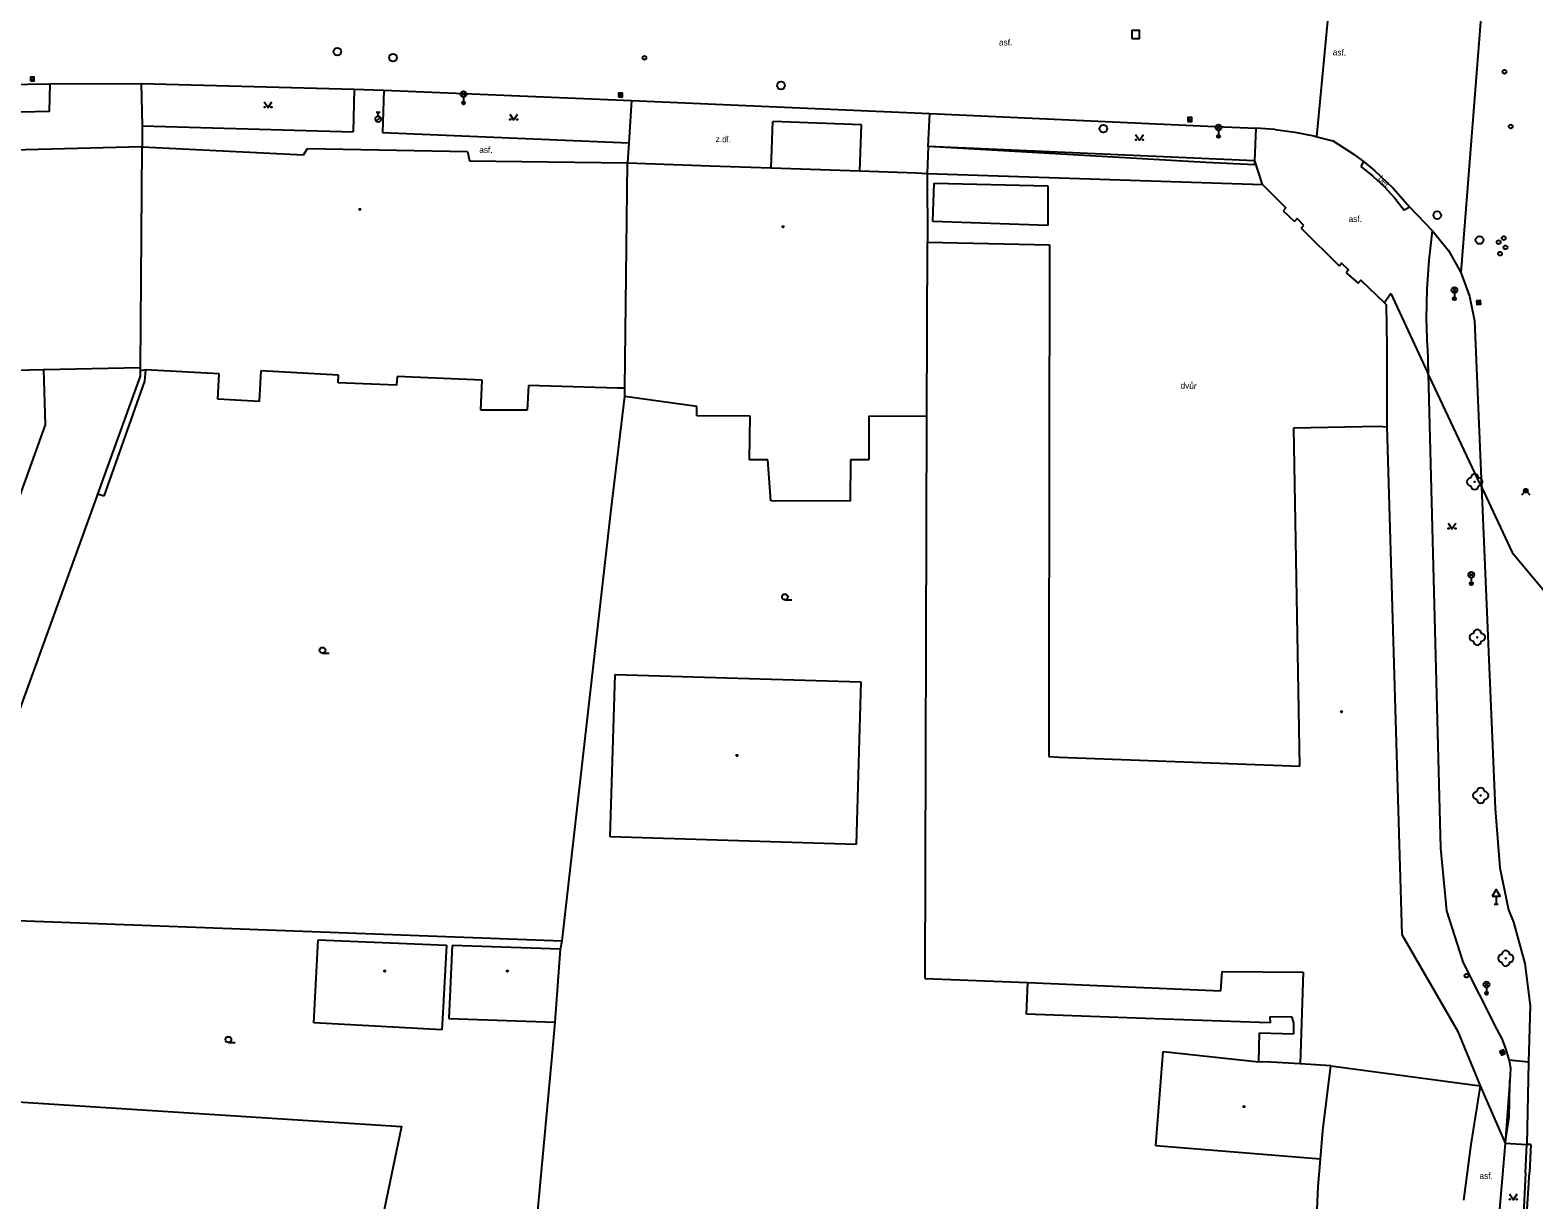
# Model space of a CAD drawing. Extents: x -599770 to -598493, y -1162076 to -1159209.
# Drawn here: x -599305.9 to -599208.7, y -1161707.9 to -1161632.3 of the extents above; entities that cross this region are included whole.
import ezdxf

# ---------------------------------------------------------------- set-up
doc = ezdxf.new("R2010")
doc.units = 0
doc.layers.add('Podklad', color=7, linetype='Continuous')

msp = doc.modelspace()

# ---------------------------------------------------------------- linework, layer by layer
at = {"layer": 'Podklad'}
for p, q in [((-599305.865, -1161635.43), (-599305.615, -1161635.43)), ((-599278.003, -1161636.54), (-599277.738, -1161636.275)), ((-599278.003, -1161636.275), (-599277.738, -1161636.54)), ((-599277.87, -1161636.595), (-599277.87, -1161636.97)), ((-599267.845, -1161636.46), (-599267.595, -1161636.46)), ((-599283.505, -1161637.582), (-599283.255, -1161637.582)), ((-599283.38, -1161637.832), (-599283.38, -1161637.582)), ((-599283.509, -1161638.156), (-599283.244, -1161637.891)), ((-599231.045, -1161638.04), (-599230.795, -1161638.04)), ((-599229.192, -1161638.7), (-599228.927, -1161638.435)), ((-599229.192, -1161638.435), (-599228.927, -1161638.7)), ((-599229.06, -1161638.755), (-599229.06, -1161639.13)), ((-599213.942, -1161649.2), (-599213.677, -1161648.935)), ((-599213.942, -1161648.935), (-599213.677, -1161649.2)), ((-599213.81, -1161649.255), (-599213.81, -1161649.63)), ((-599212.249, -1161649.745), (-599212.231, -1161649.995)), ((-599212.852, -1161667.61), (-599212.587, -1161667.345)), ((-599212.852, -1161667.345), (-599212.587, -1161667.61)), ((-599212.72, -1161667.665), (-599212.72, -1161668.04)), ((-599257.09, -1161669.087), (-599256.652, -1161669.087)), ((-599286.98, -1161672.538), (-599286.543, -1161672.538)), ((-599211.235, -1161688.75), (-599210.985, -1161688.75)), ((-599211.11, -1161688.241), (-599211.11, -1161688.75)), ((-599211.872, -1161694.08), (-599211.607, -1161693.815)), ((-599211.872, -1161693.815), (-599211.607, -1161694.08)), ((-599211.74, -1161694.135), (-599211.74, -1161694.51)), ((-599293.07, -1161697.698), (-599292.633, -1161697.698)), ((-599210.65, -1161698.455), (-599210.75, -1161698.225))]:
    msp.add_line(p, q, dxfattribs=at)
for points in [[(-599211.77, -1161627.28), (-599211.995, -1161630.065), (-599213.4, -1161647.94)], [(-599222.7, -1161639.16), (-599221.83, -1161629.83)], [(-599304.62, -1161635.73), (-599304.65, -1161637.53), (-599311.9, -1161637.7), (-599311.89, -1161635.85)], [(-599311.89, -1161635.85), (-599304.62, -1161635.73)], [(-599304.62, -1161635.73), (-599298.7, -1161635.71)], [(-599298.7, -1161635.71), (-599284.93, -1161636.08)], [(-599298.7, -1161635.71), (-599298.65, -1161638.46)], [(-599284.93, -1161636.08), (-599285, -1161638.84)], [(-599284.93, -1161636.08), (-599283.01, -1161636.14)], [(-599283.01, -1161636.14), (-599283.1, -1161638.89)], [(-599283.01, -1161636.14), (-599267, -1161636.82)], [(-599290.75, -1161636.895), (-599290.5, -1161637.27), (-599290.25, -1161636.895)], [(-599267, -1161636.82), (-599267.18, -1161639.56)], [(-599267, -1161636.82), (-599247.73, -1161637.66)], [(-599298.65, -1161638.46), (-599285, -1161638.84)], [(-599298.65, -1161638.46), (-599298.65, -1161639.82)], [(-599274.88, -1161637.695), (-599274.63, -1161638.07), (-599274.38, -1161637.695)], [(-599257.98, -1161641.17), (-599257.88, -1161638.18)], [(-599252.14, -1161638.39), (-599257.88, -1161638.18)], [(-599252.24, -1161641.37), (-599252.14, -1161638.39)], [(-599247.82, -1161639.78), (-599247.73, -1161637.66)], [(-599247.73, -1161637.66), (-599229.75, -1161638.47)], [(-599229.75, -1161638.47), (-599226.65, -1161638.61)], [(-599283.1, -1161638.89), (-599267.18, -1161639.56)], [(-599234.42, -1161639.015), (-599234.17, -1161639.39), (-599233.92, -1161639.015)], [(-599226.65, -1161638.61), (-599226.73, -1161640.719), (-599226.74, -1161640.97), (-599229.88, -1161640.83)], [(-599225.39, -1161638.7), (-599226.65, -1161638.61)], [(-599225.39, -1161638.7), (-599224.13, -1161638.87), (-599222.89, -1161639.11), (-599222.7, -1161639.16), (-599221.66, -1161639.42)], [(-599220.27, -1161640.32), (-599221.66, -1161639.42)], [(-599298.65, -1161639.82), (-599339.7, -1161640.87)], [(-599298.74, -1161654.07), (-599298.65, -1161639.82)], [(-599298.65, -1161639.82), (-599288.21, -1161640.32)], [(-599288.21, -1161640.32), (-599287.95, -1161639.91)], [(-599287.95, -1161639.91), (-599277.6, -1161640.11)], [(-599277.6, -1161640.11), (-599277.47, -1161640.72)], [(-599267.18, -1161639.56), (-599267.27, -1161640.84)], [(-599247.82, -1161639.78), (-599247.9, -1161641.53)], [(-599229.88, -1161640.83), (-599247.82, -1161639.78)], [(-599226.22, -1161642.25), (-599226.71, -1161640.72), (-599226.73, -1161640.719), (-599247.82, -1161639.78)], [(-599220.27, -1161640.32), (-599219.69, -1161640.77), (-599218.97, -1161641.34), (-599217.77, -1161642.48), (-599216.69, -1161643.72)], [(-599277.47, -1161640.72), (-599267.27, -1161640.84)], [(-599267.43, -1161655.41), (-599267.27, -1161640.84)], [(-599267.27, -1161640.84), (-599261.92, -1161641.03)], [(-599261.92, -1161641.03), (-599257.98, -1161641.17)], [(-599257.98, -1161641.17), (-599252.24, -1161641.37)], [(-599252.24, -1161641.37), (-599248.58, -1161641.5)], [(-599219.69, -1161640.77), (-599219.87, -1161641.09)], [(-599219.87, -1161641.09), (-599219.08, -1161641.7), (-599218.35, -1161642.38), (-599217.67, -1161643.12), (-599217.06, -1161643.91)], [(-599248.58, -1161641.5), (-599247.9, -1161641.53)], [(-599247.9, -1161641.53), (-599247.88, -1161645.97)], [(-599247.9, -1161641.53), (-599226.22, -1161642.25), (-599224.7, -1161643.76), (-599224.87, -1161643.95)], [(-599247.52, -1161644.63), (-599247.45, -1161642.15)], [(-599247.45, -1161642.15), (-599240.1, -1161642.33)], [(-599240.1, -1161642.33), (-599240.1, -1161644.89)], [(-599224.87, -1161643.95), (-599224.14, -1161644.63)], [(-599216.69, -1161643.72), (-599217.06, -1161643.91)], [(-599215.22, -1161645.25), (-599216.69, -1161643.72)], [(-599240.1, -1161644.89), (-599247.52, -1161644.63)], [(-599223.97, -1161644.45), (-599224.14, -1161644.63)], [(-599223.55, -1161644.89), (-599223.97, -1161644.45)], [(-599223.72, -1161645.06), (-599223.55, -1161644.89)], [(-599223.72, -1161645.06), (-599221.27, -1161647.5)], [(-599215.55, -1161652.79), (-599215.62, -1161650.9), (-599215.58, -1161649.01), (-599215.45, -1161647.13), (-599215.22, -1161645.25)], [(-599215.22, -1161645.25), (-599214.2, -1161646.52), (-599213.4, -1161647.94), (-599212.83, -1161649.46), (-599212.52, -1161651.06)], [(-599247.92, -1161657.23), (-599247.88, -1161645.97)], [(-599247.88, -1161645.97), (-599239.98, -1161646.15)], [(-599239.98, -1161646.15), (-599240.03, -1161674.85)], [(-599221.27, -1161647.5), (-599221.1, -1161647.32), (-599220.65, -1161647.77), (-599220.81, -1161647.96)], [(-599220.81, -1161647.96), (-599220.03, -1161648.62)], [(-599220.03, -1161648.62), (-599219.87, -1161648.43), (-599218.34, -1161649.9), (-599218.23, -1161650), (-599218.17, -1161652.75)], [(-599217.919, -1161649.298), (-599218.34, -1161649.9)], [(-599217.919, -1161649.298), (-599215.552, -1161654.389)], [(-599212.52, -1161651.06), (-599212.06, -1161661.78)], [(-599218.17, -1161652.75), (-599218.17, -1161657.9)], [(-599215.55, -1161652.79), (-599215.51, -1161654.49)], [(-599332.2, -1161654.84), (-599305.03, -1161654.21), (-599298.74, -1161654.07)], [(-599298.74, -1161654.28), (-599298.74, -1161654.07)], [(-599305.03, -1161654.21), (-599304.92, -1161657.78), (-599309.46, -1161670.36), (-599311.19, -1161669.58), (-599316.65, -1161669.7), (-599322.84, -1161671.16), (-599326.82, -1161672.69), (-599329.15, -1161673.65), (-599331.06, -1161673.68), (-599333.09, -1161673.29), (-599337.11, -1161671.96)], [(-599301.57, -1161662.46), (-599301.5, -1161662.26), (-599298.74, -1161654.63)], [(-599298.43, -1161654.22), (-599298.48, -1161654.95), (-599301.12, -1161662.39)], [(-599298.43, -1161654.22), (-599298.74, -1161654.28)], [(-599298.74, -1161654.63), (-599298.74, -1161654.28)], [(-599293.67, -1161654.49), (-599298.43, -1161654.22)], [(-599293.76, -1161656.12), (-599293.67, -1161654.49)], [(-599290.98, -1161654.29), (-599291.07, -1161656.26)], [(-599285.95, -1161654.56), (-599290.98, -1161654.29)], [(-599285.97, -1161655.06), (-599285.95, -1161654.56)], [(-599282.19, -1161655.21), (-599285.97, -1161655.06)], [(-599282.15, -1161654.65), (-599282.19, -1161655.21)], [(-599276.66, -1161654.9), (-599282.15, -1161654.65)], [(-599276.74, -1161656.82), (-599276.66, -1161654.9)], [(-599215.51, -1161654.49), (-599215.552, -1161654.389)], [(-599215.51, -1161654.49), (-599214.71, -1161685.14)], [(-599212.136, -1161661.623), (-599215.422, -1161654.663), (-599215.51, -1161654.49)], [(-599273.66, -1161655.24), (-599273.76, -1161656.84)], [(-599267.92, -1161655.41), (-599273.66, -1161655.24)], [(-599268.32, -1161663.28), (-599267.44, -1161655.94)], [(-599267.43, -1161655.41), (-599267.92, -1161655.41)], [(-599267.44, -1161655.94), (-599267.43, -1161655.41)], [(-599262.79, -1161656.6), (-599267.44, -1161655.94)], [(-599291.07, -1161656.26), (-599293.76, -1161656.12)], [(-599273.76, -1161656.84), (-599276.74, -1161656.82)], [(-599262.79, -1161657.2), (-599262.79, -1161656.6)], [(-599259.34, -1161657.21), (-599262.79, -1161657.2)], [(-599259.38, -1161660.04), (-599259.34, -1161657.21)], [(-599247.92, -1161657.23), (-599251.67, -1161657.22)], [(-599251.67, -1161657.22), (-599251.67, -1161660.05)], [(-599248.02, -1161693.57), (-599247.92, -1161657.23)], [(-599224.2, -1161657.98), (-599218.68, -1161657.87)], [(-599223.8, -1161679.83), (-599224.2, -1161657.98)], [(-599218.68, -1161657.87), (-599218.17, -1161657.9)], [(-599218.17, -1161657.9), (-599217.22, -1161690.71)], [(-599258.19, -1161660.04), (-599259.38, -1161660.04)], [(-599257.99, -1161662.7), (-599258.19, -1161660.04)], [(-599252.86, -1161660.05), (-599252.87, -1161662.71)], [(-599251.67, -1161660.05), (-599252.86, -1161660.05)], [(-599212.136, -1161661.623), (-599212.06, -1161661.78)], [(-599212.06, -1161661.78), (-599211.17, -1161682.57)], [(-599212.06, -1161661.78), (-599210.068, -1161666.039)], [(-599311.22, -1161689.04), (-599301.57, -1161662.46)], [(-599301.12, -1161662.39), (-599301.5, -1161662.26)], [(-599252.87, -1161662.71), (-599257.99, -1161662.7)], [(-599209.455, -1161662.295), (-599209.19, -1161662.03), (-599208.925, -1161662.295)], [(-599271.49, -1161691.13), (-599268.32, -1161663.28)], [(-599214.22, -1161664.125), (-599213.97, -1161664.5), (-599213.72, -1161664.125)], [(-599210.068, -1161666.039), (-599204.497, -1161672.698), (-599204.471, -1161672.73), (-599200.04, -1161672.394), (-599198.793, -1161672.546), (-599198.661, -1161672.562)], [(-599268.38, -1161684.41), (-599268.07, -1161673.92)], [(-599268.07, -1161673.92), (-599252.18, -1161674.39)], [(-599252.18, -1161674.39), (-599252.49, -1161684.89)], [(-599240.03, -1161674.85), (-599240.03, -1161679.22)], [(-599240.03, -1161679.22), (-599239.36, -1161679.25)], [(-599239.36, -1161679.25), (-599223.8, -1161679.83)], [(-599211.17, -1161682.57), (-599210.88, -1161686.41), (-599210.32, -1161689.13)], [(-599252.49, -1161684.89), (-599268.38, -1161684.41)], [(-599214.71, -1161685.14), (-599214.32, -1161689.18), (-599213.29, -1161692.41)], [(-599311.37, -1161689.64), (-599271.49, -1161691.13)], [(-599210.32, -1161689.13), (-599210, -1161689.93)], [(-599210, -1161689.93), (-599209.25, -1161692.59)], [(-599217.22, -1161690.71), (-599213.62, -1161696.94)], [(-599287.54, -1161696.43), (-599287.26, -1161691.07)], [(-599287.26, -1161691.07), (-599278.97, -1161691.4)], [(-599278.97, -1161691.4), (-599279.2, -1161695.78)], [(-599278.6, -1161691.42), (-599278.82, -1161696.14)], [(-599271.59, -1161691.66), (-599278.6, -1161691.42)], [(-599271.95, -1161696.38), (-599271.59, -1161691.66)], [(-599271.59, -1161691.66), (-599271.49, -1161691.13)], [(-599210.28, -1161698.839), (-599210.3, -1161698.72), (-599210.48, -1161698.08), (-599210.73, -1161697.45), (-599211.04, -1161696.86), (-599213.286, -1161692.413)], [(-599209.25, -1161692.59), (-599208.92, -1161695.33)], [(-599248.02, -1161693.57), (-599241.38, -1161693.82)], [(-599241.48, -1161695.86), (-599241.38, -1161693.82)], [(-599241.38, -1161693.82), (-599228.9, -1161694.36)], [(-599228.9, -1161694.36), (-599228.83, -1161693.1)], [(-599228.83, -1161693.1), (-599223.58, -1161693.16)], [(-599223.58, -1161693.16), (-599223.78, -1161699.08)], [(-599279.2, -1161695.78), (-599279.26, -1161696.87)], [(-599233.79, -1161696.14), (-599241.48, -1161695.86)], [(-599208.92, -1161695.33), (-599209.03, -1161698.96), (-599209.12, -1161704.28)], [(-599312.51, -1161696.41), (-599312.04, -1161696.43), (-599308.43, -1161696.69), (-599308.72, -1161701.41), (-599281.88, -1161703.13), (-599284.38, -1161715.12), (-599278.75, -1161715.42), (-599277.53, -1161718.44)], [(-599279.26, -1161696.87), (-599287.54, -1161696.43)], [(-599278.82, -1161696.14), (-599271.95, -1161696.38)], [(-599272.14, -1161698.58), (-599271.95, -1161696.38)], [(-599226.41, -1161696.41), (-599233.79, -1161696.14)], [(-599225.72, -1161696.42), (-599226.41, -1161696.41)], [(-599224.3, -1161696.07), (-599225.74, -1161696.04)], [(-599225.74, -1161696.04), (-599225.72, -1161696.42)], [(-599224.2, -1161696.44), (-599224.3, -1161696.07)], [(-599224.19, -1161697.14), (-599224.2, -1161696.44)], [(-599226.46, -1161698.95), (-599226.41, -1161697.07)], [(-599226.41, -1161697.07), (-599224.19, -1161697.14)], [(-599213.62, -1161696.94), (-599212.14, -1161700.49)], [(-599273.81, -1161716.73), (-599272.14, -1161698.58)], [(-599233.12, -1161704.38), (-599232.63, -1161698.28)], [(-599232.63, -1161698.28), (-599226.46, -1161698.95)], [(-599210.28, -1161698.839), (-599210.19, -1161699.38), (-599210.23, -1161700.15)], [(-599209.03, -1161698.96), (-599210.28, -1161698.839)], [(-599225.67, -1161698.97), (-599226.46, -1161698.95)], [(-599223.78, -1161699.08), (-599225.67, -1161698.97)], [(-599221.8, -1161699.2), (-599223.78, -1161699.08)], [(-599222.32, -1161703.39), (-599221.8, -1161699.2)], [(-599221.8, -1161699.2), (-599212.14, -1161700.49)], [(-599212.14, -1161700.49), (-599212.74, -1161704.28)], [(-599212.14, -1161700.49), (-599210.52, -1161704.21), (-599209.12, -1161704.28)], [(-599210.23, -1161700.15), (-599210.52, -1161704.21)], [(-599210.52, -1161704.21), (-599210.27, -1161702.53), (-599210.234, -1161700.405), (-599210.23, -1161700.15)], [(-599222.47, -1161705.24), (-599222.32, -1161703.39)], [(-599222.47, -1161705.24), (-599233.12, -1161704.38)], [(-599212.74, -1161704.28), (-599213.23, -1161707.88)], [(-599210.52, -1161704.21), (-599211.04, -1161710.23)], [(-599209.21, -1161706.13), (-599209.12, -1161704.28)], [(-599208.87, -1161704.29), (-599209.12, -1161704.28)], [(-599208.87, -1161704.29), (-599208.96, -1161706.09)], [(-599222.61, -1161707.01), (-599222.47, -1161705.24)], [(-599209.63, -1161716.66), (-599208.96, -1161706.09)], [(-599209.21, -1161706.13), (-599209.37, -1161709.22)], [(-599222.73, -1161709.48), (-599222.61, -1161707.01)], [(-599210.25, -1161707.485), (-599210, -1161707.86), (-599209.75, -1161707.485)]]:
    msp.add_lwpolyline(points, dxfattribs=at)
for points in [[(-599234.67, -1161632.8), (-599234.17, -1161632.8), (-599234.17, -1161632.3), (-599234.67, -1161632.3)], [(-599305.865, -1161635.555), (-599305.615, -1161635.555), (-599305.615, -1161635.305), (-599305.865, -1161635.305)], [(-599267.845, -1161636.585), (-599267.595, -1161636.585), (-599267.595, -1161636.335), (-599267.845, -1161636.335)], [(-599231.045, -1161638.165), (-599230.795, -1161638.165), (-599230.795, -1161637.915), (-599231.045, -1161637.915)], [(-599212.374, -1161649.754), (-599212.356, -1161650.004), (-599212.106, -1161649.986), (-599212.124, -1161649.736)], [(-599211.36, -1161688.241), (-599210.86, -1161688.241), (-599211.11, -1161687.808)], [(-599210.535, -1161698.405), (-599210.635, -1161698.175), (-599210.865, -1161698.275), (-599210.765, -1161698.505)]]:
    msp.add_lwpolyline(points, close=True, dxfattribs=at)
for centre, radius in [((-599286.02, -1161633.66), 0.25), ((-599282.43, -1161634.05), 0.25), ((-599266.17, -1161634.06), 0.125), ((-599257.34, -1161635.85), 0.25), ((-599210.57, -1161634.96), 0.125), ((-599277.87, -1161636.407), 0.188), ((-599290.725, -1161637.245), 0.025), ((-599290.275, -1161637.245), 0.025), ((-599277.87, -1161636.97), 0.1), ((-599277.87, -1161636.97), 0.0723), ((-599277.87, -1161636.97), 0.0438), ((-599283.38, -1161638.02), 0.188), ((-599274.855, -1161638.045), 0.025), ((-599274.405, -1161638.045), 0.025), ((-599236.5, -1161638.64), 0.25), ((-599229.06, -1161638.567), 0.188), ((-599210.17, -1161638.5), 0.125), ((-599234.395, -1161639.365), 0.025), ((-599233.945, -1161639.365), 0.025), ((-599229.06, -1161639.13), 0.1), ((-599229.06, -1161639.13), 0.0723), ((-599229.06, -1161639.13), 0.0438), ((-599284.57, -1161643.86), 0.045), ((-599284.57, -1161643.86), 0.0199), ((-599214.92, -1161644.23), 0.25), ((-599257.21, -1161644.98), 0.045), ((-599257.21, -1161644.98), 0.0199), ((-599212.19, -1161645.84), 0.25), ((-599210.95, -1161645.97), 0.125), ((-599210.62, -1161645.71), 0.125), ((-599210.51, -1161646.31), 0.125), ((-599210.86, -1161646.72), 0.125), ((-599213.81, -1161649.067), 0.188), ((-599213.81, -1161649.63), 0.1), ((-599213.81, -1161649.63), 0.0723), ((-599213.81, -1161649.63), 0.0438), ((-599212.5, -1161661.46), 0.025), ((-599209.19, -1161662.03), 0.125), ((-599209.19, -1161662.03), 0.09), ((-599209.19, -1161662.03), 0.055), ((-599214.195, -1161664.475), 0.025), ((-599213.745, -1161664.475), 0.025), ((-599212.72, -1161667.477), 0.188), ((-599212.72, -1161668.04), 0.1), ((-599212.72, -1161668.04), 0.0723), ((-599212.72, -1161668.04), 0.0438), ((-599257.09, -1161668.9), 0.188), ((-599212.33, -1161671.51), 0.025), ((-599286.98, -1161672.35), 0.188), ((-599221.11, -1161676.32), 0.045), ((-599221.11, -1161676.32), 0.0199), ((-599260.19, -1161679.14), 0.045), ((-599260.19, -1161679.14), 0.0199), ((-599212.11, -1161681.73), 0.025), ((-599210.49, -1161692.26), 0.025), ((-599282.96, -1161693.08), 0.045), ((-599282.96, -1161693.08), 0.0199), ((-599275.03, -1161693.08), 0.045), ((-599275.03, -1161693.08), 0.0199), ((-599213.03, -1161693.38), 0.125), ((-599211.74, -1161693.948), 0.188), ((-599211.74, -1161694.51), 0.1), ((-599211.74, -1161694.51), 0.0723), ((-599211.74, -1161694.51), 0.0438), ((-599293.07, -1161697.51), 0.188), ((-599227.42, -1161701.84), 0.045), ((-599227.42, -1161701.84), 0.0199), ((-599210.225, -1161707.835), 0.025), ((-599209.775, -1161707.835), 0.025)]:
    msp.add_circle(centre, radius, dxfattribs=at)
for centre, start, end in [((-599212.75, -1161661.46), 90, 270), ((-599212.5, -1161661.21), 0, 180), ((-599212.5, -1161661.71), 180, 0), ((-599212.25, -1161661.46), 270, 90), ((-599212.58, -1161671.51), 90, 270), ((-599212.33, -1161671.26), 0, 180), ((-599212.08, -1161671.51), 270, 90), ((-599212.33, -1161671.76), 180, 0), ((-599212.11, -1161681.48), 0, 180), ((-599212.36, -1161681.73), 90, 270), ((-599212.11, -1161681.98), 180, 0), ((-599211.86, -1161681.73), 270, 90), ((-599210.74, -1161692.26), 90, 270), ((-599210.49, -1161692.01), 0, 180), ((-599210.24, -1161692.26), 270, 90), ((-599210.49, -1161692.51), 180, 0)]:
    msp.add_arc(centre, 0.25, start, end, dxfattribs=at)

# ---------------------------------------------------------------- texts
for p in [(-599243.25, -1161633.26), (-599276.85, -1161640.2), (-599220.65, -1161644.67)]:
    msp.add_text('asf.', height=0.4, dxfattribs=at).set_placement(p)
for s, rotation, p in [('asf.', 357.73144, (-599221.68, -1161633.89)), ('z.dl.', 357.504, (-599261.57, -1161639.49)), ('bet.', 316, (-599218.77, -1161641.92)), ('dvůr', 357.86528, (-599231.52, -1161655.43)), ('asf.', 0.05991, (-599212.19, -1161706.51))]:
    msp.add_text(s, height=0.4, rotation=rotation, dxfattribs=at).set_placement(p)

doc.saveas('drawing.dxf')
